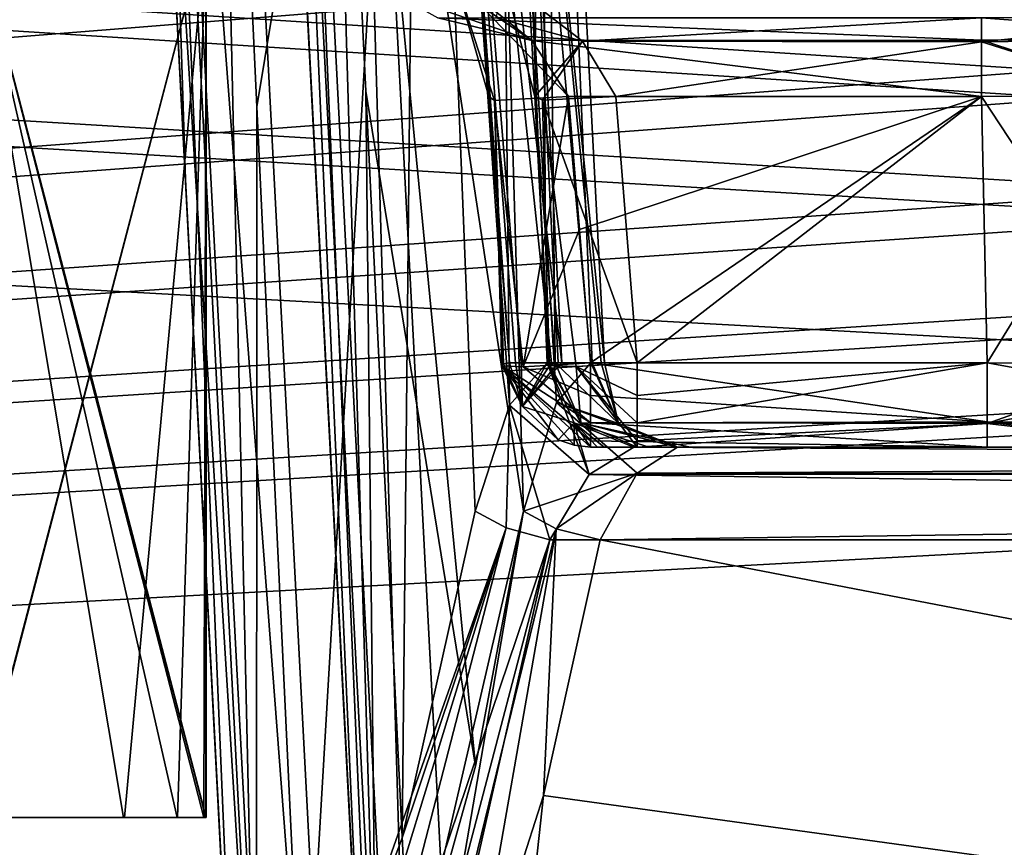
# Model space of a CAD drawing. Header units: inches. Extents: x -9.1 to 9.1, y -1.6 to 4.3.
# Tile 569 of 656: x -0.984 to -0.652, y -1.24 to -0.961. Entities that reach past the tile are written whole.
import ezdxf

# ---------------------------------------------------------------- set-up
doc = ezdxf.new("R2010")
doc.units = ezdxf.units.IN
doc.header["$LTSCALE"] = 65.185185
doc.header["$MEASUREMENT"] = 0
for name, color, linetype in [('10134', 7, 'CONTINUOUS'), ('10135', 7, 'CONTINUOUS'), ('10136', 7, 'CONTINUOUS'), ('10186', 7, 'CONTINUOUS'), ('10187', 7, 'CONTINUOUS'), ('10188', 7, 'CONTINUOUS'), ('10227', 7, 'CONTINUOUS'), ('10228', 7, 'CONTINUOUS'), ('2242', 7, 'CONTINUOUS'), ('2366', 7, 'CONTINUOUS'), ('2599', 7, 'CONTINUOUS'), ('2618', 7, 'CONTINUOUS'), ('2748', 7, 'CONTINUOUS'), ('2981', 7, 'CONTINUOUS'), ('2982', 7, 'CONTINUOUS'), ('3036', 7, 'CONTINUOUS'), ('3037', 7, 'CONTINUOUS'), ('3038', 7, 'CONTINUOUS'), ('3045', 7, 'CONTINUOUS'), ('3046', 7, 'CONTINUOUS'), ('3047', 7, 'CONTINUOUS'), ('3048', 7, 'CONTINUOUS'), ('3055', 7, 'CONTINUOUS'), ('3549', 7, 'CONTINUOUS'), ('3571', 7, 'CONTINUOUS'), ('4762', 7, 'CONTINUOUS'), ('4764', 7, 'CONTINUOUS'), ('4765', 7, 'CONTINUOUS'), ('4766', 7, 'CONTINUOUS'), ('4767', 7, 'CONTINUOUS'), ('4782', 7, 'CONTINUOUS'), ('4783', 7, 'CONTINUOUS'), ('4784', 7, 'CONTINUOUS'), ('4786', 7, 'CONTINUOUS'), ('4808', 7, 'CONTINUOUS'), ('4817', 7, 'CONTINUOUS'), ('4823', 7, 'CONTINUOUS'), ('4854', 7, 'CONTINUOUS'), ('4873', 7, 'CONTINUOUS'), ('4874', 7, 'CONTINUOUS'), ('4875', 7, 'CONTINUOUS'), ('4876', 7, 'CONTINUOUS'), ('8759', 7, 'CONTINUOUS'), ('8790', 7, 'CONTINUOUS'), ('9359', 7, 'CONTINUOUS'), ('9360', 7, 'CONTINUOUS'), ('9361', 7, 'CONTINUOUS'), ('9363', 7, 'CONTINUOUS'), ('9364', 7, 'CONTINUOUS'), ('9758', 7, 'CONTINUOUS')]:
    doc.layers.add(name, color=color, linetype=linetype)

msp = doc.modelspace()

# ---------------------------------------------------------------- linework, layer by layer
at = {"layer": '10134', "linetype": 'Continuous'}
for points in [[(-1, -1.23, 3.67627), (-0.99976, -1.23, 3.67847), (-0.95463, -1.23, 3.66124), (-1, -1.23, 3.67627)], [(-0.99976, -1.23, 3.67847), (-0.94907, -1.23, 3.65967), (-0.95463, -1.23, 3.66124), (-0.99976, -1.23, 3.67847)], [(-0.93124, -1.23, 3.63784), (-0.92689, -1.23, 3.62176), (-0.95463, -1.23, 3.66124), (-0.93124, -1.23, 3.63784)], [(-0.94907, -1.23, 3.65967), (-0.93124, -1.23, 3.63784), (-0.95463, -1.23, 3.66124), (-0.94907, -1.23, 3.65967)], [(-0.92229, -1.23, 3.61081), (-0.92689, -1.23, 3.62176), (-0.93124, -1.23, 3.63784), (-0.92229, -1.23, 3.61081)], [(-0.92475, -1.23, 3.61606), (-0.92689, -1.23, 3.62176), (-0.92229, -1.23, 3.61081), (-0.92475, -1.23, 3.61606)]]:
    msp.add_3dface(points, dxfattribs=at)
at = {"layer": '10135', "linetype": 'Continuous'}
for points in [[(-0.9215, -0.93, 3.6), (-0.99976, -1.23, 3.67847), (-1.00031, -0.93, 3.6785), (-0.9215, -0.93, 3.6)], [(-0.94907, -1.23, 3.65967), (-0.99976, -1.23, 3.67847), (-0.9215, -0.93, 3.6), (-0.94907, -1.23, 3.65967)], [(-0.93124, -1.23, 3.63784), (-0.94907, -1.23, 3.65967), (-0.9215, -0.93, 3.6), (-0.93124, -1.23, 3.63784)], [(-0.92229, -1.23, 3.61081), (-0.93124, -1.23, 3.63784), (-0.9215, -0.93, 3.6), (-0.92229, -1.23, 3.61081)], [(-0.92168, -1.23, 3.60529), (-0.92229, -1.23, 3.61081), (-0.9215, -0.93, 3.6), (-0.92168, -1.23, 3.60529)], [(-0.9215, -1.23, 3.6), (-0.92168, -1.23, 3.60529), (-0.9215, -0.93, 3.6), (-0.9215, -1.23, 3.6)]]:
    msp.add_3dface(points, dxfattribs=at)
at = {"layer": '10136', "linetype": 'Continuous'}
for points in [[(-1, -1.23, 3.5215), (-0.9215, -1.23, 3.6), (-0.99969, -0.93, 3.5215), (-1, -1.23, 3.5215)], [(-0.9215, -1.23, 3.6), (-0.9215, -0.93, 3.6), (-0.99969, -0.93, 3.5215), (-0.9215, -1.23, 3.6)]]:
    msp.add_3dface(points, dxfattribs=at)
at = {"layer": '10186', "linetype": 'Continuous'}
for points in [[(-1, -1.23, -3.67627), (-0.95462, -1.23, -3.66124), (-1.00024, -1.23, -3.67847), (-1, -1.23, -3.67627)], [(-1.00024, -1.23, -3.67847), (-0.95462, -1.23, -3.66124), (-0.94935, -1.23, -3.6599), (-1.00024, -1.23, -3.67847)], [(-0.95462, -1.23, -3.66124), (-0.92689, -1.23, -3.62176), (-0.94935, -1.23, -3.6599), (-0.95462, -1.23, -3.66124)], [(-0.94935, -1.23, -3.6599), (-0.92689, -1.23, -3.62176), (-0.93134, -1.23, -3.63802), (-0.94935, -1.23, -3.6599)], [(-0.93134, -1.23, -3.63802), (-0.92689, -1.23, -3.62176), (-0.92476, -1.23, -3.61607), (-0.93134, -1.23, -3.63802)], [(-0.92229, -1.23, -3.6108), (-0.93134, -1.23, -3.63802), (-0.92476, -1.23, -3.61607), (-0.92229, -1.23, -3.6108)]]:
    msp.add_3dface(points, dxfattribs=at)
at = {"layer": '10187', "linetype": 'Continuous'}
for points in [[(-1.00024, -1.23, -3.67847), (-0.94935, -1.23, -3.6599), (-0.99969, -0.93, -3.6785), (-1.00024, -1.23, -3.67847)], [(-0.94935, -1.23, -3.6599), (-0.93134, -1.23, -3.63802), (-0.99969, -0.93, -3.6785), (-0.94935, -1.23, -3.6599)], [(-0.93134, -1.23, -3.63802), (-0.92229, -1.23, -3.6108), (-0.99969, -0.93, -3.6785), (-0.93134, -1.23, -3.63802)], [(-0.99969, -0.93, -3.6785), (-0.92229, -1.23, -3.6108), (-0.92168, -1.23, -3.60529), (-0.99969, -0.93, -3.6785)], [(-0.9215, -0.93, -3.6), (-0.99969, -0.93, -3.6785), (-0.9215, -1.23, -3.6), (-0.9215, -0.93, -3.6)], [(-0.9215, -1.23, -3.6), (-0.99969, -0.93, -3.6785), (-0.92168, -1.23, -3.60529), (-0.9215, -1.23, -3.6)]]:
    msp.add_3dface(points, dxfattribs=at)
at = {"layer": '10188', "linetype": 'Continuous'}
for points in [[(-0.9215, -0.93, -3.6), (-1, -1.23, -3.5215), (-1.00031, -0.93, -3.5215), (-0.9215, -0.93, -3.6)], [(-0.9215, -0.93, -3.6), (-0.9215, -1.23, -3.6), (-1, -1.23, -3.5215), (-0.9215, -0.93, -3.6)]]:
    msp.add_3dface(points, dxfattribs=at)
at = {"layer": '10227', "linetype": 'Continuous'}
for points in [[(-1, -1.23, -0.0785), (-0.9215, -1.23), (-0.99969, -0.93, -0.0785), (-1, -1.23, -0.0785)], [(-0.99969, -0.93, -0.0785), (-0.9215, -1.23), (-0.9215, -0.93), (-0.99969, -0.93, -0.0785)]]:
    msp.add_3dface(points, dxfattribs=at)
at = {"layer": '10228', "linetype": 'Continuous'}
for points in [[(-0.9215, -0.93), (-1, -1.23, 0.0785), (-1.00031, -0.93, 0.0785), (-0.9215, -0.93)], [(-0.9215, -0.93), (-0.9215, -1.23), (-1, -1.23, 0.0785), (-0.9215, -0.93)]]:
    msp.add_3dface(points, dxfattribs=at)
at = {"layer": '2242', "linetype": 'Continuous'}
for points in [[(-3.12257, -0.63817, 4.57874), (8.57837, -1.57343, 4.62775), (-3.08276, -0.62178, 4.57788), (-3.12257, -0.63817, 4.57874)], [(-3.08276, -0.62178, 4.57788), (8.57837, -1.57343, 4.62775), (-2.87743, -0.63817, 4.57874), (-3.08276, -0.62178, 4.57788)], [(-1.12257, -0.63817, 4.57874), (8.57837, -1.57343, 4.62775), (-1.08276, -0.62178, 4.57788), (-1.12257, -0.63817, 4.57874)], [(8.57837, -1.57343, 4.62775), (-0.87743, -0.63817, 4.57874), (-1.08276, -0.62178, 4.57788), (8.57837, -1.57343, 4.62775)], [(-8.57837, -1.57343, 4.62775), (8.57837, -1.57343, 4.62775), (-8.52935, -0.63817, 4.57874), (-8.57837, -1.57343, 4.62775)], [(-8.52935, -0.63817, 4.57874), (8.57837, -1.57343, 4.62775), (-7.12257, -0.63817, 4.57874), (-8.52935, -0.63817, 4.57874)], [(-7.12257, -0.63817, 4.57874), (8.57837, -1.57343, 4.62775), (-6.87743, -0.63817, 4.57874), (-7.12257, -0.63817, 4.57874)], [(-6.87743, -0.63817, 4.57874), (8.57837, -1.57343, 4.62775), (-6.10626, -0.63866, 4.57876), (-6.87743, -0.63817, 4.57874)], [(-6.10626, -0.63866, 4.57876), (8.57837, -1.57343, 4.62775), (-5.89369, -0.63806, 4.57873), (-6.10626, -0.63866, 4.57876)], [(-5.89369, -0.63806, 4.57873), (8.57837, -1.57343, 4.62775), (-5.12257, -0.63817, 4.57874), (-5.89369, -0.63806, 4.57873)], [(-5.12257, -0.63817, 4.57874), (8.57837, -1.57343, 4.62775), (-4.87743, -0.63817, 4.57874), (-5.12257, -0.63817, 4.57874)], [(-4.87743, -0.63817, 4.57874), (8.57837, -1.57343, 4.62775), (-4.1063, -0.63817, 4.57874), (-4.87743, -0.63817, 4.57874)], [(-4.1063, -0.63817, 4.57874), (8.57837, -1.57343, 4.62775), (-3.89369, -0.63806, 4.57873), (-4.1063, -0.63817, 4.57874)], [(-3.89369, -0.63806, 4.57873), (8.57837, -1.57343, 4.62775), (-3.12257, -0.63817, 4.57874), (-3.89369, -0.63806, 4.57873)], [(-2.87743, -0.63817, 4.57874), (8.57837, -1.57343, 4.62775), (-2.1063, -0.63817, 4.57874), (-2.87743, -0.63817, 4.57874)], [(-2.1063, -0.63817, 4.57874), (8.57837, -1.57343, 4.62775), (-1.89369, -0.63806, 4.57873), (-2.1063, -0.63817, 4.57874)], [(-1.89369, -0.63806, 4.57873), (8.57837, -1.57343, 4.62775), (-1.12257, -0.63817, 4.57874), (-1.89369, -0.63806, 4.57873)], [(0.87743, -0.63817, 4.57874), (-0.87743, -0.63817, 4.57874), (8.57837, -1.57343, 4.62775), (0.87743, -0.63817, 4.57874)]]:
    msp.add_3dface(points, dxfattribs=at)
at = {"layer": '2366', "linetype": 'Continuous'}
for points in [[(0.8742, -0.63817, 4.47526), (-0.82519, -1.57343, 4.42625), (-0.8742, -0.63817, 4.47526), (0.8742, -0.63817, 4.47526)], [(0.8742, -0.63817, 4.47526), (0.82519, -1.57343, 4.42625), (-0.82519, -1.57343, 4.42625), (0.8742, -0.63817, 4.47526)]]:
    msp.add_3dface(points, dxfattribs=at)
at = {"layer": '2599', "linetype": 'Continuous'}
for points in [[(-0.92191, -0.63817, -4.47526), (-0.91869, -0.64808, -4.47474), (0.86929, -1.57343, -4.42625), (-0.92191, -0.63817, -4.47526)], [(-0.92191, -0.63817, -4.47526), (0.86929, -1.57343, -4.42625), (0.91724, -0.65843, -4.4742), (-0.92191, -0.63817, -4.47526)], [(-0.91869, -0.64808, -4.47474), (-0.91724, -0.65843, -4.4742), (0.86929, -1.57343, -4.42625), (-0.91869, -0.64808, -4.47474)], [(0.86929, -1.57343, -4.42625), (-0.91724, -0.65843, -4.4742), (-0.86929, -1.57343, -4.42625), (0.86929, -1.57343, -4.42625)]]:
    msp.add_3dface(points, dxfattribs=at)
at = {"layer": '2618', "linetype": 'Continuous'}
for points in [[(3.12257, -0.63817, -4.57874), (-8.57837, -1.57343, -4.62775), (3.08276, -0.62178, -4.57788), (3.12257, -0.63817, -4.57874)], [(3.08276, -0.62178, -4.57788), (-8.57837, -1.57343, -4.62775), (2.87743, -0.63817, -4.57874), (3.08276, -0.62178, -4.57788)], [(6.1063, -0.63817, -4.57874), (-8.57837, -1.57343, -4.62775), (5.89369, -0.63806, -4.57873), (6.1063, -0.63817, -4.57874)], [(5.89369, -0.63806, -4.57873), (-8.57837, -1.57343, -4.62775), (5.12257, -0.63817, -4.57874), (5.89369, -0.63806, -4.57873)], [(4.1063, -0.63817, -4.57874), (-8.57837, -1.57343, -4.62775), (3.89369, -0.63806, -4.57873), (4.1063, -0.63817, -4.57874)], [(3.89369, -0.63806, -4.57873), (-8.57837, -1.57343, -4.62775), (3.12257, -0.63817, -4.57874), (3.89369, -0.63806, -4.57873)], [(2.1063, -0.63817, -4.57874), (-8.57837, -1.57343, -4.62775), (1.89369, -0.63806, -4.57873), (2.1063, -0.63817, -4.57874)], [(1.89369, -0.63806, -4.57873), (-8.57837, -1.57343, -4.62775), (-1.8937, -0.63817, -4.57874), (1.89369, -0.63806, -4.57873)], [(8.57837, -1.57343, -4.62775), (-8.57837, -1.57343, -4.62775), (8.52935, -0.63817, -4.57874), (8.57837, -1.57343, -4.62775)], [(8.52935, -0.63817, -4.57874), (-8.57837, -1.57343, -4.62775), (7.12257, -0.63817, -4.57874), (8.52935, -0.63817, -4.57874)], [(7.12257, -0.63817, -4.57874), (-8.57837, -1.57343, -4.62775), (6.87743, -0.63817, -4.57874), (7.12257, -0.63817, -4.57874)], [(6.87743, -0.63817, -4.57874), (-8.57837, -1.57343, -4.62775), (6.1063, -0.63817, -4.57874), (6.87743, -0.63817, -4.57874)], [(5.12257, -0.63817, -4.57874), (-8.57837, -1.57343, -4.62775), (4.87743, -0.63817, -4.57874), (5.12257, -0.63817, -4.57874)], [(4.87743, -0.63817, -4.57874), (-8.57837, -1.57343, -4.62775), (4.1063, -0.63817, -4.57874), (4.87743, -0.63817, -4.57874)], [(2.87743, -0.63817, -4.57874), (-8.57837, -1.57343, -4.62775), (2.1063, -0.63817, -4.57874), (2.87743, -0.63817, -4.57874)]]:
    msp.add_3dface(points, dxfattribs=at)
at = {"layer": '2748', "linetype": 'Continuous'}
for points in [[(-0.80772, -1.22259, 3.73182), (0.83223, -1.44873, 3.82319), (-0.78869, -1.13627, 3.69695), (-0.80772, -1.22259, 3.73182)], [(-0.78869, -1.13627, 3.69695), (0.83223, -1.44873, 3.82319), (0.80561, -1.13627, 3.69695), (-0.78869, -1.13627, 3.69695)], [(-0.83309, -1.30154, 3.76372), (-0.83223, -1.44873, 3.82319), (-0.80772, -1.22259, 3.73182), (-0.83309, -1.30154, 3.76372)], [(-0.83223, -1.44873, 3.82319), (0.83223, -1.44873, 3.82319), (-0.80772, -1.22259, 3.73182), (-0.83223, -1.44873, 3.82319)]]:
    msp.add_3dface(points, dxfattribs=at)
at = {"layer": '2981', "linetype": 'Continuous'}
for points in [[(-0.77617, -1.105, 3.50597), (-0.7583, -1.105, 3.57724), (-0.65811, -1.105, 3.50597), (-0.77617, -1.105, 3.50597)], [(-0.76255, -1.105, 3.65059), (0.77731, -1.105, 3.65059), (-0.7583, -1.105, 3.57724), (-0.76255, -1.105, 3.65059)], [(-0.7583, -1.105, 3.57724), (0.77731, -1.105, 3.65059), (-0.65811, -1.105, 3.50597), (-0.7583, -1.105, 3.57724)], [(-0.65811, -1.105, 3.50597), (0.77731, -1.105, 3.65059), (-0.58932, -1.105, 3.49227), (-0.65811, -1.105, 3.50597)]]:
    msp.add_3dface(points, dxfattribs=at)
at = {"layer": '2982', "linetype": 'Continuous'}
for points in [[(-0.78955, -1.105, -3.51133), (-0.7919, -1.105, -3.50597), (-0.65811, -1.105, -3.50597), (-0.78955, -1.105, -3.51133)], [(-0.78735, -1.105, -3.51676), (-0.78955, -1.105, -3.51133), (-0.65811, -1.105, -3.50597), (-0.78735, -1.105, -3.51676)], [(-0.77229, -1.105, -3.58292), (-0.78735, -1.105, -3.51676), (-0.65811, -1.105, -3.50597), (-0.77229, -1.105, -3.58292)], [(-0.77731, -1.105, -3.65059), (-0.77229, -1.105, -3.58292), (-0.65811, -1.105, -3.50597), (-0.77731, -1.105, -3.65059)], [(-0.531, -1.105, -3.45332), (-0.77731, -1.105, -3.65059), (-0.58932, -1.105, -3.49227), (-0.531, -1.105, -3.45332)], [(-0.77731, -1.105, -3.65059), (-0.531, -1.105, -3.45332), (0.15153, -1.105, -2.99939), (-0.77731, -1.105, -3.65059)], [(-0.58932, -1.105, -3.49227), (-0.77731, -1.105, -3.65059), (-0.65811, -1.105, -3.50597), (-0.58932, -1.105, -3.49227)], [(0.77731, -1.105, -3.65059), (-0.77731, -1.105, -3.65059), (0.7728, -1.105, -3.57709), (0.77731, -1.105, -3.65059)], [(0.7728, -1.105, -3.57709), (-0.77731, -1.105, -3.65059), (0.65811, -1.105, -3.50597), (0.7728, -1.105, -3.57709)], [(0.65811, -1.105, -3.50597), (-0.77731, -1.105, -3.65059), (0.58932, -1.105, -3.49227), (0.65811, -1.105, -3.50597)], [(0.58932, -1.105, -3.49227), (-0.77731, -1.105, -3.65059), (0.531, -1.105, -3.45332), (0.58932, -1.105, -3.49227)], [(0.531, -1.105, -3.45332), (-0.77731, -1.105, -3.65059), (0.20418, -1.105, -3.1265), (0.531, -1.105, -3.45332)], [(0.20418, -1.105, -3.1265), (-0.77731, -1.105, -3.65059), (0.16523, -1.105, -3.06818), (0.20418, -1.105, -3.1265)], [(0.16523, -1.105, -3.06818), (-0.77731, -1.105, -3.65059), (0.15153, -1.105, -2.99939), (0.16523, -1.105, -3.06818)]]:
    msp.add_3dface(points, dxfattribs=at)
at = {"layer": '3036', "linetype": 'Continuous'}
for points in [[(-0.8237, -0.96011, 3.44382), (-0.82081, -0.94779, 3.49825), (-0.79465, -0.96797, 3.46279), (-0.8237, -0.96011, 3.44382)], [(-0.82081, -0.94779, 3.49825), (-0.81064, -0.98664, 3.51368), (-0.79465, -0.96797, 3.46279), (-0.82081, -0.94779, 3.49825)], [(-0.81064, -0.98664, 3.51368), (-0.80808, -0.98796, 3.48448), (-0.79465, -0.96797, 3.46279), (-0.81064, -0.98664, 3.51368)], [(-0.80808, -0.98796, 3.48448), (-0.78338, -0.98664, 3.4713), (-0.79465, -0.96797, 3.46279), (-0.80808, -0.98796, 3.48448)]]:
    msp.add_3dface(points, dxfattribs=at)
at = {"layer": '3037', "linetype": 'Continuous'}
for points in [[(-0.66006, -0.96011, 3.44382), (-0.8237, -0.96011, 3.44382), (-0.79465, -0.96797, 3.46279), (-0.66006, -0.96011, 3.44382)], [(-0.66006, -0.96011, 3.44382), (-0.79465, -0.96797, 3.46279), (-0.66006, -0.96822, 3.46305), (-0.66006, -0.96011, 3.44382)], [(-0.79465, -0.96797, 3.46279), (-0.78338, -0.98664, 3.4713), (-0.66006, -0.96822, 3.46305), (-0.79465, -0.96797, 3.46279)], [(-0.66006, -0.96822, 3.46305), (-0.78338, -0.98664, 3.4713), (-0.66006, -0.98664, 3.4713), (-0.66006, -0.96822, 3.46305)]]:
    msp.add_3dface(points, dxfattribs=at)
at = {"layer": '3038', "linetype": 'Continuous'}
for points in [[(-0.57392, -0.95949, 3.40811), (-0.66006, -0.96011, 3.44382), (-0.66006, -0.96822, 3.46305), (-0.57392, -0.95949, 3.40811)], [(-0.57392, -0.95949, 3.40811), (-0.66006, -0.96822, 3.46305), (-0.56056, -0.96704, 3.42132), (-0.57392, -0.95949, 3.40811)], [(-0.56056, -0.96704, 3.42132), (-0.66006, -0.96822, 3.46305), (-0.60273, -0.98636, 3.45988), (-0.56056, -0.96704, 3.42132)], [(-0.66006, -0.96822, 3.46305), (-0.66006, -0.98664, 3.4713), (-0.60273, -0.98636, 3.45988), (-0.66006, -0.96822, 3.46305)]]:
    msp.add_3dface(points, dxfattribs=at)
at = {"layer": '3045', "linetype": 'Continuous'}
for points in [[(-0.54581, -1.09648, 3.43851), (-0.55218, -1.07657, 3.43214), (-0.65811, -1.09704, 3.48561), (-0.54581, -1.09648, 3.43851)], [(-0.65811, -1.09704, 3.48561), (-0.55218, -1.07657, 3.43214), (-0.60078, -1.0767, 3.46462), (-0.65811, -1.09704, 3.48561)], [(-0.65811, -1.07657, 3.47601), (-0.65811, -1.09704, 3.48561), (-0.60078, -1.0767, 3.46462), (-0.65811, -1.07657, 3.47601)], [(-0.58932, -1.105, 3.49227), (-0.54581, -1.09648, 3.43851), (-0.65811, -1.09704, 3.48561), (-0.58932, -1.105, 3.49227)], [(-0.65811, -1.105, 3.50597), (-0.58932, -1.105, 3.49227), (-0.65811, -1.09704, 3.48561), (-0.65811, -1.105, 3.50597)]]:
    msp.add_3dface(points, dxfattribs=at)
at = {"layer": '3046', "linetype": 'Continuous'}
for points in [[(-0.65811, -1.09704, 3.48561), (-0.65811, -1.07657, 3.47601), (-0.77617, -1.09676, 3.48532), (-0.65811, -1.09704, 3.48561)], [(-0.77617, -1.09676, 3.48532), (-0.65811, -1.07657, 3.47601), (-0.77617, -1.08756, 3.47872), (-0.77617, -1.09676, 3.48532)], [(-0.77617, -1.08756, 3.47872), (-0.65811, -1.07657, 3.47601), (-0.77617, -1.07657, 3.47601), (-0.77617, -1.08756, 3.47872)], [(-0.65811, -1.09704, 3.48561), (-0.77617, -1.09676, 3.48532), (-0.77617, -1.10286, 3.49485), (-0.65811, -1.09704, 3.48561)], [(-0.77617, -1.105, 3.50597), (-0.65811, -1.105, 3.50597), (-0.65811, -1.09704, 3.48561), (-0.77617, -1.105, 3.50597)], [(-0.77617, -1.105, 3.50597), (-0.65811, -1.09704, 3.48561), (-0.77617, -1.10286, 3.49485), (-0.77617, -1.105, 3.50597)]]:
    msp.add_3dface(points, dxfattribs=at)
at = {"layer": '3047', "linetype": 'Continuous'}
for points in [[(-0.80572, -1.07708, 3.51072), (-0.79521, -1.09676, 3.51397), (-0.80598, -1.07747, 3.50362), (-0.80572, -1.07708, 3.51072)], [(-0.80598, -1.07747, 3.50362), (-0.79521, -1.09676, 3.51397), (-0.79672, -1.07776, 3.48428), (-0.80598, -1.07747, 3.50362)], [(-0.8038, -1.07657, 3.51757), (-0.79521, -1.09676, 3.51397), (-0.80572, -1.07708, 3.51072), (-0.8038, -1.07657, 3.51757)], [(-0.77617, -1.08756, 3.47872), (-0.77617, -1.07657, 3.47601), (-0.79672, -1.07776, 3.48428), (-0.77617, -1.08756, 3.47872)], [(-0.79521, -1.09676, 3.51397), (-0.77617, -1.105, 3.50597), (-0.79672, -1.07776, 3.48428), (-0.79521, -1.09676, 3.51397)], [(-0.77617, -1.105, 3.50597), (-0.77617, -1.10286, 3.49485), (-0.79672, -1.07776, 3.48428), (-0.77617, -1.105, 3.50597)], [(-0.77617, -1.09676, 3.48532), (-0.77617, -1.08756, 3.47872), (-0.79672, -1.07776, 3.48428), (-0.77617, -1.09676, 3.48532)], [(-0.77617, -1.10286, 3.49485), (-0.77617, -1.09676, 3.48532), (-0.79672, -1.07776, 3.48428), (-0.77617, -1.10286, 3.49485)]]:
    msp.add_3dface(points, dxfattribs=at)
at = {"layer": '3048', "linetype": 'Continuous'}
for points in [[(-0.80808, -0.98796, 3.48448), (-0.81064, -0.98664, 3.51368), (-0.80598, -1.07747, 3.50362), (-0.80808, -0.98796, 3.48448)], [(-0.81064, -0.98664, 3.51368), (-0.80572, -1.07708, 3.51072), (-0.80598, -1.07747, 3.50362), (-0.81064, -0.98664, 3.51368)], [(-0.80572, -1.07708, 3.51072), (-0.81064, -0.98664, 3.51368), (-0.80719, -1.03167, 3.51562), (-0.80572, -1.07708, 3.51072)], [(-0.78338, -0.98664, 3.4713), (-0.80808, -0.98796, 3.48448), (-0.77617, -1.07657, 3.47601), (-0.78338, -0.98664, 3.4713)], [(-0.77617, -1.07657, 3.47601), (-0.80808, -0.98796, 3.48448), (-0.79672, -1.07776, 3.48428), (-0.77617, -1.07657, 3.47601)], [(-0.80808, -0.98796, 3.48448), (-0.80598, -1.07747, 3.50362), (-0.79672, -1.07776, 3.48428), (-0.80808, -0.98796, 3.48448)], [(-0.8038, -1.07657, 3.51757), (-0.80572, -1.07708, 3.51072), (-0.80719, -1.03167, 3.51562), (-0.8038, -1.07657, 3.51757)]]:
    msp.add_3dface(points, dxfattribs=at)
at = {"layer": '3055', "linetype": 'Continuous'}
for points in [[(-0.66006, -0.98664, 3.4713), (-0.78338, -0.98664, 3.4713), (-0.77617, -1.07657, 3.47601), (-0.66006, -0.98664, 3.4713)], [(-0.65811, -1.07657, 3.47601), (-0.66006, -0.98664, 3.4713), (-0.77617, -1.07657, 3.47601), (-0.65811, -1.07657, 3.47601)]]:
    msp.add_3dface(points, dxfattribs=at)
at = {"layer": '3549', "linetype": 'Continuous'}
for points in [[(-0.80561, -1.13627, -3.69695), (0.80561, -1.13627, -3.69695), (-0.87633, -1.44873, -3.82319), (-0.80561, -1.13627, -3.69695)], [(-0.87633, -1.44873, -3.82319), (0.80561, -1.13627, -3.69695), (0.83329, -1.24326, -3.74017), (-0.87633, -1.44873, -3.82319)], [(-0.83477, -1.24736, -3.74183), (-0.80561, -1.13627, -3.69695), (-0.87633, -1.44873, -3.82319), (-0.83477, -1.24736, -3.74183)]]:
    msp.add_3dface(points, dxfattribs=at)
at = {"layer": '3571', "linetype": 'Continuous'}
for points in [[(-0.79933, -0.98664, -3.4713), (-0.66006, -0.98664, -3.4713), (-0.79558, -1.0316, -3.47365), (-0.79933, -0.98664, -3.4713)], [(-0.79558, -1.0316, -3.47365), (-0.66006, -0.98664, -3.4713), (-0.7919, -1.07657, -3.47601), (-0.79558, -1.0316, -3.47365)], [(-0.66006, -0.98664, -3.4713), (-0.65811, -1.07657, -3.47601), (-0.7919, -1.07657, -3.47601), (-0.66006, -0.98664, -3.4713)]]:
    msp.add_3dface(points, dxfattribs=at)
at = {"layer": '4762', "linetype": 'Continuous'}
for points in [[(-0.91993, -0.65843, -3.75728), (-0.84953, -0.65843, -3.69224), (-0.90448, -0.99012, -3.76871), (-0.91993, -0.65843, -3.75728)], [(-0.90448, -0.99012, -3.76871), (-0.84953, -0.65843, -3.69224), (-0.8886, -1.3257, -3.77974), (-0.90448, -0.99012, -3.76871)], [(-0.8886, -1.3257, -3.77974), (-0.84953, -0.65843, -3.69224), (-0.85542, -1.23681, -3.74786), (-0.8886, -1.3257, -3.77974)], [(-0.85542, -1.23681, -3.74786), (-0.84953, -0.65843, -3.69224), (-0.83082, -1.1266, -3.70858), (-0.85542, -1.23681, -3.74786)], [(-0.83746, -0.94705, -3.49853), (-0.82621, -0.98664, -3.51448), (-0.84953, -0.65843, -3.50776), (-0.83746, -0.94705, -3.49853)], [(-0.82621, -0.98664, -3.51448), (-0.82267, -1.03168, -3.51639), (-0.84953, -0.65843, -3.50776), (-0.82621, -0.98664, -3.51448)], [(-0.82267, -1.03168, -3.51639), (-0.8192, -1.07657, -3.5183), (-0.84953, -0.65843, -3.50776), (-0.82267, -1.03168, -3.51639)], [(-0.8192, -1.07657, -3.5183), (-0.81716, -1.07657, -3.52297), (-0.84953, -0.65843, -3.50776), (-0.8192, -1.07657, -3.5183)], [(-0.80504, -1.07657, -3.5632), (-0.8016, -1.07657, -3.6), (-0.84953, -0.65843, -3.50776), (-0.80504, -1.07657, -3.5632)], [(-0.84953, -0.65843, -3.50776), (-0.8016, -1.07657, -3.6), (-0.82351, -0.65843, -3.6), (-0.84953, -0.65843, -3.50776)], [(-0.81525, -1.07657, -3.52768), (-0.80504, -1.07657, -3.5632), (-0.84953, -0.65843, -3.50776), (-0.81525, -1.07657, -3.52768)], [(-0.81716, -1.07657, -3.52297), (-0.81525, -1.07657, -3.52768), (-0.84953, -0.65843, -3.50776), (-0.81716, -1.07657, -3.52297)], [(-0.84953, -0.65843, -3.69224), (-0.82351, -0.65843, -3.6), (-0.81926, -1.09086, -3.68363), (-0.84953, -0.65843, -3.69224)], [(-0.83082, -1.1266, -3.70858), (-0.84953, -0.65843, -3.69224), (-0.81926, -1.09086, -3.68363), (-0.83082, -1.1266, -3.70858)], [(-0.82351, -0.65843, -3.6), (-0.8016, -1.07657, -3.6), (-0.80283, -1.07657, -3.62211), (-0.82351, -0.65843, -3.6)], [(-0.81926, -1.09086, -3.68363), (-0.82351, -0.65843, -3.6), (-0.80653, -1.07657, -3.64395), (-0.81926, -1.09086, -3.68363)], [(-0.80653, -1.07657, -3.64395), (-0.82351, -0.65843, -3.6), (-0.80283, -1.07657, -3.62211), (-0.80653, -1.07657, -3.64395)]]:
    msp.add_3dface(points, dxfattribs=at)
at = {"layer": '4764', "linetype": 'Continuous'}
for points in [[(-0.81716, -1.07657, -3.52297), (-0.8192, -1.07657, -3.5183), (-0.81488, -1.09129, -3.51627), (-0.81716, -1.07657, -3.52297)], [(-0.81525, -1.07657, -3.52768), (-0.81716, -1.07657, -3.52297), (-0.81488, -1.09129, -3.51627), (-0.81525, -1.07657, -3.52768)], [(-0.80504, -1.07657, -3.5632), (-0.81525, -1.07657, -3.52768), (-0.81488, -1.09129, -3.51627), (-0.80504, -1.07657, -3.5632)], [(-0.8016, -1.07657, -3.6), (-0.80504, -1.07657, -3.5632), (-0.81488, -1.09129, -3.51627), (-0.8016, -1.07657, -3.6)], [(-0.80283, -1.07657, -3.62211), (-0.8016, -1.07657, -3.6), (-0.81488, -1.09129, -3.51627), (-0.80283, -1.07657, -3.62211)], [(-0.80653, -1.07657, -3.64395), (-0.80283, -1.07657, -3.62211), (-0.81488, -1.09129, -3.51627), (-0.80653, -1.07657, -3.64395)], [(-0.80653, -1.07657, -3.64395), (-0.81488, -1.09129, -3.51627), (-0.79745, -1.09676, -3.64601), (-0.80653, -1.07657, -3.64395)], [(-0.81488, -1.09129, -3.51627), (-0.80278, -1.10252, -3.51089), (-0.79745, -1.09676, -3.64601), (-0.81488, -1.09129, -3.51627)], [(-0.80278, -1.10252, -3.51089), (-0.79745, -1.10437, -3.50848), (-0.79745, -1.09676, -3.64601), (-0.80278, -1.10252, -3.51089)], [(-0.78955, -1.105, -3.51133), (-0.78735, -1.105, -3.51676), (-0.79745, -1.09676, -3.64601), (-0.78955, -1.105, -3.51133)], [(-0.79745, -1.09676, -3.64601), (-0.78735, -1.105, -3.51676), (-0.77229, -1.105, -3.58292), (-0.79745, -1.09676, -3.64601)], [(-0.7919, -1.105, -3.50597), (-0.78955, -1.105, -3.51133), (-0.79745, -1.09676, -3.64601), (-0.7919, -1.105, -3.50597)], [(-0.79745, -1.10437, -3.50848), (-0.7919, -1.105, -3.50597), (-0.79745, -1.09676, -3.64601), (-0.79745, -1.10437, -3.50848)], [(-0.77731, -1.105, -3.65059), (-0.79745, -1.09676, -3.64601), (-0.77229, -1.105, -3.58292), (-0.77731, -1.105, -3.65059)]]:
    msp.add_3dface(points, dxfattribs=at)
at = {"layer": '4765', "linetype": 'Continuous'}
for points in [[(-0.82128, -1.07688, -3.51173), (-0.8218, -1.07742, -3.5061), (-0.81488, -1.09129, -3.51627), (-0.82128, -1.07688, -3.51173)], [(-0.8218, -1.07742, -3.5061), (-0.7919, -1.105, -3.50597), (-0.79745, -1.10437, -3.50848), (-0.8218, -1.07742, -3.5061)], [(-0.8218, -1.07742, -3.5061), (-0.79745, -1.10437, -3.50848), (-0.80278, -1.10252, -3.51089), (-0.8218, -1.07742, -3.5061)], [(-0.8218, -1.07742, -3.5061), (-0.80278, -1.10252, -3.51089), (-0.81488, -1.09129, -3.51627), (-0.8218, -1.07742, -3.5061)], [(-0.7919, -1.105, -3.50597), (-0.8218, -1.07742, -3.5061), (-0.7919, -1.10286, -3.49485), (-0.7919, -1.105, -3.50597)], [(-0.8218, -1.07742, -3.5061), (-0.82169, -1.07755, -3.50355), (-0.7919, -1.10286, -3.49485), (-0.8218, -1.07742, -3.5061)], [(-0.82169, -1.07755, -3.50355), (-0.81467, -1.07785, -3.48665), (-0.7919, -1.09676, -3.48532), (-0.82169, -1.07755, -3.50355)], [(-0.82169, -1.07755, -3.50355), (-0.7919, -1.09676, -3.48532), (-0.7919, -1.10286, -3.49485), (-0.82169, -1.07755, -3.50355)], [(-0.8192, -1.07657, -3.5183), (-0.82128, -1.07688, -3.51173), (-0.81488, -1.09129, -3.51627), (-0.8192, -1.07657, -3.5183)], [(-0.81467, -1.07785, -3.48665), (-0.7919, -1.07657, -3.47601), (-0.7919, -1.08756, -3.47872), (-0.81467, -1.07785, -3.48665)], [(-0.7919, -1.09676, -3.48532), (-0.81467, -1.07785, -3.48665), (-0.7919, -1.08756, -3.47872), (-0.7919, -1.09676, -3.48532)]]:
    msp.add_3dface(points, dxfattribs=at)
at = {"layer": '4766', "linetype": 'Continuous'}
for points in [[(-0.7919, -1.07657, -3.47601), (-0.65811, -1.07657, -3.47601), (-0.65811, -1.09648, -3.48503), (-0.7919, -1.07657, -3.47601)], [(-0.7919, -1.07657, -3.47601), (-0.65811, -1.09648, -3.48503), (-0.7919, -1.08756, -3.47872), (-0.7919, -1.07657, -3.47601)], [(-0.65811, -1.09648, -3.48503), (-0.7919, -1.09676, -3.48532), (-0.7919, -1.08756, -3.47872), (-0.65811, -1.09648, -3.48503)], [(-0.65811, -1.09648, -3.48503), (-0.65811, -1.105, -3.50597), (-0.7919, -1.09676, -3.48532), (-0.65811, -1.09648, -3.48503)], [(-0.7919, -1.09676, -3.48532), (-0.65811, -1.105, -3.50597), (-0.7919, -1.10286, -3.49485), (-0.7919, -1.09676, -3.48532)], [(-0.65811, -1.105, -3.50597), (-0.7919, -1.105, -3.50597), (-0.7919, -1.10286, -3.49485), (-0.65811, -1.105, -3.50597)]]:
    msp.add_3dface(points, dxfattribs=at)
at = {"layer": '4767', "linetype": 'Continuous'}
for points in [[(-0.65811, -1.07657, -3.47601), (-0.60078, -1.0767, -3.46462), (-0.54539, -1.09704, -3.43893), (-0.65811, -1.07657, -3.47601)], [(-0.65811, -1.07657, -3.47601), (-0.54539, -1.09704, -3.43893), (-0.65811, -1.09648, -3.48503), (-0.65811, -1.07657, -3.47601)], [(-0.58932, -1.105, -3.49227), (-0.65811, -1.105, -3.50597), (-0.65811, -1.09648, -3.48503), (-0.58932, -1.105, -3.49227)], [(-0.54539, -1.09704, -3.43893), (-0.58932, -1.105, -3.49227), (-0.65811, -1.09648, -3.48503), (-0.54539, -1.09704, -3.43893)]]:
    msp.add_3dface(points, dxfattribs=at)
at = {"layer": '4782', "linetype": 'Continuous'}
for points in [[(-0.77731, -1.105, -3.65059), (0.79205, -1.11389, -3.67904), (-0.79237, -1.11424, -3.67954), (-0.77731, -1.105, -3.65059)], [(-0.77731, -1.105, -3.65059), (0.77731, -1.105, -3.65059), (0.79205, -1.11389, -3.67904), (-0.77731, -1.105, -3.65059)], [(-0.79237, -1.11424, -3.67954), (0.80561, -1.13627, -3.69695), (-0.80561, -1.13627, -3.69695), (-0.79237, -1.11424, -3.67954)], [(0.79205, -1.11389, -3.67904), (0.80561, -1.13627, -3.69695), (-0.79237, -1.11424, -3.67954), (0.79205, -1.11389, -3.67904)]]:
    msp.add_3dface(points, dxfattribs=at)
at = {"layer": '4783', "linetype": 'Continuous'}
for points in [[(-0.81926, -1.09086, -3.68363), (-0.80653, -1.07657, -3.64395), (-0.79237, -1.11424, -3.67954), (-0.81926, -1.09086, -3.68363)], [(-0.80653, -1.07657, -3.64395), (-0.79745, -1.09676, -3.64601), (-0.79237, -1.11424, -3.67954), (-0.80653, -1.07657, -3.64395)], [(-0.83082, -1.1266, -3.70858), (-0.81926, -1.09086, -3.68363), (-0.8204, -1.13225, -3.69968), (-0.83082, -1.1266, -3.70858)], [(-0.81926, -1.09086, -3.68363), (-0.80561, -1.13627, -3.69695), (-0.8204, -1.13225, -3.69968), (-0.81926, -1.09086, -3.68363)], [(-0.81926, -1.09086, -3.68363), (-0.79237, -1.11424, -3.67954), (-0.80561, -1.13627, -3.69695), (-0.81926, -1.09086, -3.68363)], [(-0.79745, -1.09676, -3.64601), (-0.77731, -1.105, -3.65059), (-0.79237, -1.11424, -3.67954), (-0.79745, -1.09676, -3.64601)]]:
    msp.add_3dface(points, dxfattribs=at)
at = {"layer": '4784', "linetype": 'Continuous'}
for points in [[(-0.85542, -1.23681, -3.74786), (-0.83082, -1.1266, -3.70858), (-0.8204, -1.13225, -3.69968), (-0.85542, -1.23681, -3.74786)], [(-0.8886, -1.3257, -3.77974), (-0.85542, -1.23681, -3.74786), (-0.8204, -1.13225, -3.69968), (-0.8886, -1.3257, -3.77974)], [(-0.8886, -1.3257, -3.77974), (-0.8204, -1.13225, -3.69968), (-0.88114, -1.33086, -3.77718), (-0.8886, -1.3257, -3.77974)], [(-0.8204, -1.13225, -3.69968), (-0.87282, -1.33537, -3.77739), (-0.88114, -1.33086, -3.77718), (-0.8204, -1.13225, -3.69968)], [(-0.8204, -1.13225, -3.69968), (-0.80561, -1.13627, -3.69695), (-0.87282, -1.33537, -3.77739), (-0.8204, -1.13225, -3.69968)], [(-0.87282, -1.33537, -3.77739), (-0.80561, -1.13627, -3.69695), (-0.83477, -1.24736, -3.74183), (-0.87282, -1.33537, -3.77739)]]:
    msp.add_3dface(points, dxfattribs=at)
at = {"layer": '4786', "linetype": 'Continuous'}
for points in [[(-0.9472, -0.65843, -3.80178), (-0.93985, -0.65816, -3.77567), (-0.92853, -1.0147, -3.81291), (-0.9472, -0.65843, -3.80178)], [(-0.91993, -0.65843, -3.75728), (-0.9045, -1.34444, -3.79765), (-0.93985, -0.65816, -3.77567), (-0.91993, -0.65843, -3.75728)], [(-0.9045, -1.34444, -3.79765), (-0.90986, -1.37097, -3.82349), (-0.93985, -0.65816, -3.77567), (-0.9045, -1.34444, -3.79765)], [(-0.93985, -0.65816, -3.77567), (-0.90986, -1.37097, -3.82349), (-0.92853, -1.0147, -3.81291), (-0.93985, -0.65816, -3.77567)], [(-0.91993, -0.65843, -3.75728), (-0.90448, -0.99012, -3.76871), (-0.9045, -1.34444, -3.79765), (-0.91993, -0.65843, -3.75728)], [(-0.90448, -0.99012, -3.76871), (-0.8886, -1.3257, -3.77974), (-0.9045, -1.34444, -3.79765), (-0.90448, -0.99012, -3.76871)]]:
    msp.add_3dface(points, dxfattribs=at)
at = {"layer": '4808', "linetype": 'Continuous'}
for points in [[(-0.919, -0.355, 4.53392), (-0.90416, -0.63819, 4.4453), (-0.86067, -1.46806, 4.15781), (-0.919, -0.355, 4.53392)], [(-0.9021, -0.67738, 3.79138), (-0.919, -0.355, 4.53392), (-0.86782, -1.33148, 3.80754), (-0.9021, -0.67738, 3.79138)], [(-0.86782, -1.33148, 3.80754), (-0.919, -0.355, 4.53392), (-0.86219, -1.43906, 3.851), (-0.86782, -1.33148, 3.80754)], [(-0.86219, -1.43906, 3.851), (-0.919, -0.355, 4.53392), (-0.86172, -1.44803, 3.85817), (-0.86219, -1.43906, 3.851)], [(-0.86172, -1.44803, 3.85817), (-0.919, -0.355, 4.53392), (-0.86153, -1.45157, 3.86955), (-0.86172, -1.44803, 3.85817)], [(-0.86153, -1.45157, 3.86955), (-0.919, -0.355, 4.53392), (-0.86153, -1.45157, 4.11652), (-0.86153, -1.45157, 3.86955)], [(-0.86153, -1.45157, 4.11652), (-0.919, -0.355, 4.53392), (-0.86067, -1.46806, 4.15781), (-0.86153, -1.45157, 4.11652)], [(-0.85514, -1.57343, 4.17981), (-0.85855, -1.50846, 4.17641), (-0.90416, -0.63819, 4.4453), (-0.85514, -1.57343, 4.17981)], [(-0.85514, -1.57343, 4.39629), (-0.85514, -1.57343, 4.17981), (-0.90416, -0.63819, 4.4453), (-0.85514, -1.57343, 4.39629)], [(-0.90416, -0.63819, 4.4453), (-0.85855, -1.50846, 4.17641), (-0.86067, -1.46806, 4.15781), (-0.90416, -0.63819, 4.4453)]]:
    msp.add_3dface(points, dxfattribs=at)
at = {"layer": '4817', "linetype": 'Continuous'}
for points in [[(-0.9021, -0.67738, 3.79138), (-0.86782, -1.33148, 3.80754), (-0.89685, -0.67768, 3.76913), (-0.9021, -0.67738, 3.79138)], [(-0.8827, -0.67738, 3.75187), (-0.89685, -0.67768, 3.76913), (-0.86417, -1.30906, 3.78557), (-0.8827, -0.67738, 3.75187)], [(-0.89685, -0.67768, 3.76913), (-0.86782, -1.33148, 3.80754), (-0.86417, -1.30906, 3.78557), (-0.89685, -0.67768, 3.76913)], [(-0.8827, -0.67738, 3.75187), (-0.86417, -1.30906, 3.78557), (-0.86766, -0.98491, 3.76049), (-0.8827, -0.67738, 3.75187)], [(-0.85277, -1.29188, 3.76895), (-0.86766, -0.98491, 3.76049), (-0.86417, -1.30906, 3.78557), (-0.85277, -1.29188, 3.76895)]]:
    msp.add_3dface(points, dxfattribs=at)
at = {"layer": '4823', "linetype": 'Continuous'}
for points in [[(-0.83069, -1.21261, 3.74039), (-0.81448, -1.1266, 3.70953), (-0.8827, -0.67738, 3.75187), (-0.83069, -1.21261, 3.74039)], [(-0.8827, -0.67738, 3.75187), (-0.81448, -1.1266, 3.70953), (-0.82776, -0.67738, 3.6846), (-0.8827, -0.67738, 3.75187)], [(-0.86766, -0.98491, 3.76049), (-0.83069, -1.21261, 3.74039), (-0.8827, -0.67738, 3.75187), (-0.86766, -0.98491, 3.76049)], [(-0.81064, -0.98664, 3.51368), (-0.82081, -0.94779, 3.49825), (-0.82776, -0.67738, 3.5154), (-0.81064, -0.98664, 3.51368)], [(-0.8081, -0.67738, 3.6), (-0.81064, -0.98664, 3.51368), (-0.82776, -0.67738, 3.5154), (-0.8081, -0.67738, 3.6)], [(-0.80333, -1.0899, 3.68313), (-0.79186, -1.07657, 3.64435), (-0.82776, -0.67738, 3.6846), (-0.80333, -1.0899, 3.68313)], [(-0.79186, -1.07657, 3.64435), (-0.78836, -1.07657, 3.6223), (-0.82776, -0.67738, 3.6846), (-0.79186, -1.07657, 3.64435)], [(-0.81448, -1.1266, 3.70953), (-0.80333, -1.0899, 3.68313), (-0.82776, -0.67738, 3.6846), (-0.81448, -1.1266, 3.70953)], [(-0.78836, -1.07657, 3.6223), (-0.78718, -1.07657, 3.6), (-0.82776, -0.67738, 3.6846), (-0.78836, -1.07657, 3.6223)], [(-0.82776, -0.67738, 3.6846), (-0.78718, -1.07657, 3.6), (-0.8081, -0.67738, 3.6), (-0.82776, -0.67738, 3.6846)], [(-0.80719, -1.03167, 3.51562), (-0.81064, -0.98664, 3.51368), (-0.8081, -0.67738, 3.6), (-0.80719, -1.03167, 3.51562)], [(-0.78718, -1.07657, 3.6), (-0.79138, -1.07657, 3.55796), (-0.8081, -0.67738, 3.6), (-0.78718, -1.07657, 3.6)], [(-0.79138, -1.07657, 3.55796), (-0.8038, -1.07657, 3.51757), (-0.8081, -0.67738, 3.6), (-0.79138, -1.07657, 3.55796)], [(-0.8038, -1.07657, 3.51757), (-0.80719, -1.03167, 3.51562), (-0.8081, -0.67738, 3.6), (-0.8038, -1.07657, 3.51757)], [(-0.85277, -1.29188, 3.76895), (-0.83069, -1.21261, 3.74039), (-0.86766, -0.98491, 3.76049), (-0.85277, -1.29188, 3.76895)]]:
    msp.add_3dface(points, dxfattribs=at)
at = {"layer": '4854', "linetype": 'Continuous'}
for points in [[(-0.85514, -1.57343, 4.39629), (-0.90416, -0.63819, 4.4453), (-0.89512, -0.63882, 4.46669), (-0.85514, -1.57343, 4.39629)], [(-0.8742, -0.63817, 4.47526), (-0.84665, -1.5728, 4.41726), (-0.89512, -0.63882, 4.46669), (-0.8742, -0.63817, 4.47526)], [(-0.84665, -1.5728, 4.41726), (-0.85514, -1.57343, 4.39629), (-0.89512, -0.63882, 4.46669), (-0.84665, -1.5728, 4.41726)], [(-0.82519, -1.57343, 4.42625), (-0.84665, -1.5728, 4.41726), (-0.8742, -0.63817, 4.47526), (-0.82519, -1.57343, 4.42625)]]:
    msp.add_3dface(points, dxfattribs=at)
at = {"layer": '4873', "linetype": 'Continuous'}
for points in [[(0.79237, -1.11424, 3.67955), (0.77731, -1.105, 3.65059), (-0.77617, -1.11378, 3.67888), (0.79237, -1.11424, 3.67955)], [(-0.77617, -1.11378, 3.67888), (0.77731, -1.105, 3.65059), (-0.76255, -1.105, 3.65059), (-0.77617, -1.11378, 3.67888)], [(-0.78869, -1.13627, 3.69695), (0.79237, -1.11424, 3.67955), (-0.77617, -1.11378, 3.67888), (-0.78869, -1.13627, 3.69695)], [(-0.78869, -1.13627, 3.69695), (0.80561, -1.13627, 3.69695), (0.79237, -1.11424, 3.67955), (-0.78869, -1.13627, 3.69695)]]:
    msp.add_3dface(points, dxfattribs=at)
at = {"layer": '4874', "linetype": 'Continuous'}
for points in [[(-0.7825, -1.09701, 3.64634), (-0.79186, -1.07657, 3.64435), (-0.80333, -1.0899, 3.68313), (-0.7825, -1.09701, 3.64634)], [(-0.81448, -1.1266, 3.70953), (-0.77617, -1.11378, 3.67888), (-0.80333, -1.0899, 3.68313), (-0.81448, -1.1266, 3.70953)], [(-0.77617, -1.11378, 3.67888), (-0.76255, -1.105, 3.65059), (-0.80333, -1.0899, 3.68313), (-0.77617, -1.11378, 3.67888)], [(-0.76255, -1.105, 3.65059), (-0.7825, -1.09701, 3.64634), (-0.80333, -1.0899, 3.68313), (-0.76255, -1.105, 3.65059)], [(-0.80347, -1.13251, 3.69975), (-0.77617, -1.11378, 3.67888), (-0.81448, -1.1266, 3.70953), (-0.80347, -1.13251, 3.69975)], [(-0.78869, -1.13627, 3.69695), (-0.77617, -1.11378, 3.67888), (-0.80347, -1.13251, 3.69975), (-0.78869, -1.13627, 3.69695)]]:
    msp.add_3dface(points, dxfattribs=at)
at = {"layer": '4875', "linetype": 'Continuous'}
for points in [[(-0.79138, -1.07657, 3.55796), (-0.7825, -1.09701, 3.64634), (-0.8038, -1.07657, 3.51757), (-0.79138, -1.07657, 3.55796)], [(-0.8038, -1.07657, 3.51757), (-0.7825, -1.09701, 3.64634), (-0.79521, -1.09676, 3.51397), (-0.8038, -1.07657, 3.51757)], [(-0.79186, -1.07657, 3.64435), (-0.7825, -1.09701, 3.64634), (-0.78836, -1.07657, 3.6223), (-0.79186, -1.07657, 3.64435)], [(-0.78718, -1.07657, 3.6), (-0.7825, -1.09701, 3.64634), (-0.79138, -1.07657, 3.55796), (-0.78718, -1.07657, 3.6)], [(-0.78836, -1.07657, 3.6223), (-0.7825, -1.09701, 3.64634), (-0.78718, -1.07657, 3.6), (-0.78836, -1.07657, 3.6223)], [(-0.7825, -1.09701, 3.64634), (-0.76255, -1.105, 3.65059), (-0.79521, -1.09676, 3.51397), (-0.7825, -1.09701, 3.64634)], [(-0.79521, -1.09676, 3.51397), (-0.76255, -1.105, 3.65059), (-0.7583, -1.105, 3.57724), (-0.79521, -1.09676, 3.51397)], [(-0.77617, -1.105, 3.50597), (-0.79521, -1.09676, 3.51397), (-0.7583, -1.105, 3.57724), (-0.77617, -1.105, 3.50597)]]:
    msp.add_3dface(points, dxfattribs=at)
at = {"layer": '4876', "linetype": 'Continuous'}
for points in [[(-0.81448, -1.1266, 3.70953), (-0.83069, -1.21261, 3.74039), (-0.85277, -1.29188, 3.76895), (-0.81448, -1.1266, 3.70953)], [(-0.81448, -1.1266, 3.70953), (-0.85277, -1.29188, 3.76895), (-0.84375, -1.2972, 3.76435), (-0.81448, -1.1266, 3.70953)], [(-0.80347, -1.13251, 3.69975), (-0.81448, -1.1266, 3.70953), (-0.84375, -1.2972, 3.76435), (-0.80347, -1.13251, 3.69975)], [(-0.83309, -1.30154, 3.76372), (-0.80347, -1.13251, 3.69975), (-0.84375, -1.2972, 3.76435), (-0.83309, -1.30154, 3.76372)], [(-0.83309, -1.30154, 3.76372), (-0.80772, -1.22259, 3.73182), (-0.80347, -1.13251, 3.69975), (-0.83309, -1.30154, 3.76372)], [(-0.80772, -1.22259, 3.73182), (-0.78869, -1.13627, 3.69695), (-0.80347, -1.13251, 3.69975), (-0.80772, -1.22259, 3.73182)]]:
    msp.add_3dface(points, dxfattribs=at)
at = {"layer": '8759', "linetype": 'Continuous'}
for points in [[(-0.9387, -0.65908, -4.46509), (-0.9472, -0.65843, -4.44424), (-0.89033, -1.5728, -4.41769), (-0.9387, -0.65908, -4.46509)], [(-0.9472, -0.65843, -4.44424), (-0.89925, -1.57343, -4.39629), (-0.89033, -1.5728, -4.41769), (-0.9472, -0.65843, -4.44424)], [(-0.91724, -0.65843, -4.4742), (-0.9387, -0.65908, -4.46509), (-0.86929, -1.57343, -4.42625), (-0.91724, -0.65843, -4.4742)], [(-0.86929, -1.57343, -4.42625), (-0.9387, -0.65908, -4.46509), (-0.89033, -1.5728, -4.41769), (-0.86929, -1.57343, -4.42625)]]:
    msp.add_3dface(points, dxfattribs=at)
at = {"layer": '8790', "linetype": 'Continuous'}
for points in [[(-0.90563, -1.45157, -3.86955), (-0.90563, -1.45157, -4.11651), (-0.9472, -0.65843, -4.44424), (-0.90563, -1.45157, -3.86955)], [(-0.90581, -1.44829, -3.85854), (-0.90563, -1.45157, -3.86955), (-0.9472, -0.65843, -4.44424), (-0.90581, -1.44829, -3.85854)], [(-0.9472, -0.65843, -4.44424), (-0.90563, -1.45157, -4.11651), (-0.90477, -1.46806, -4.15781), (-0.9472, -0.65843, -4.44424)], [(-0.90629, -1.43906, -3.851), (-0.90581, -1.44829, -3.85854), (-0.9472, -0.65843, -4.44424), (-0.90629, -1.43906, -3.851)], [(-0.90986, -1.37097, -3.82349), (-0.90629, -1.43906, -3.851), (-0.9472, -0.65843, -4.44424), (-0.90986, -1.37097, -3.82349)], [(-0.92853, -1.0147, -3.81291), (-0.90986, -1.37097, -3.82349), (-0.9472, -0.65843, -4.44424), (-0.92853, -1.0147, -3.81291)], [(-0.9472, -0.65843, -3.80178), (-0.92853, -1.0147, -3.81291), (-0.9472, -0.65843, -4.44424), (-0.9472, -0.65843, -3.80178)], [(-0.9472, -0.65843, -4.44424), (-0.90477, -1.46806, -4.15781), (-0.90265, -1.50845, -4.17641), (-0.9472, -0.65843, -4.44424)], [(-0.9472, -0.65843, -4.44424), (-0.90265, -1.50845, -4.17641), (-0.89925, -1.57343, -4.17981), (-0.9472, -0.65843, -4.44424)], [(-0.89925, -1.57343, -4.39629), (-0.9472, -0.65843, -4.44424), (-0.89925, -1.57343, -4.17981), (-0.89925, -1.57343, -4.39629)]]:
    msp.add_3dface(points, dxfattribs=at)
at = {"layer": '9359', "linetype": 'Continuous'}
for points in [[(-0.66006, -0.96011, -3.44382), (-0.57392, -0.95949, -3.40811), (-0.56018, -0.96755, -3.42169), (-0.66006, -0.96011, -3.44382)], [(-0.66006, -0.96011, -3.44382), (-0.56018, -0.96755, -3.42169), (-0.66006, -0.96771, -3.46252), (-0.66006, -0.96011, -3.44382)], [(-0.66006, -0.96771, -3.46252), (-0.56018, -0.96755, -3.42169), (-0.60275, -0.98636, -3.45989), (-0.66006, -0.96771, -3.46252)], [(-0.66006, -0.98664, -3.4713), (-0.66006, -0.96771, -3.46252), (-0.60275, -0.98636, -3.45989), (-0.66006, -0.98664, -3.4713)]]:
    msp.add_3dface(points, dxfattribs=at)
at = {"layer": '9360', "linetype": 'Continuous'}
for points in [[(-0.84344, -0.96011, -3.44382), (-0.66006, -0.96011, -3.44382), (-0.66006, -0.96771, -3.46252), (-0.84344, -0.96011, -3.44382)], [(-0.84344, -0.96011, -3.44382), (-0.66006, -0.96771, -3.46252), (-0.81173, -0.96775, -3.46256), (-0.84344, -0.96011, -3.44382)], [(-0.66006, -0.96771, -3.46252), (-0.66006, -0.98664, -3.4713), (-0.81173, -0.96775, -3.46256), (-0.66006, -0.96771, -3.46252)], [(-0.81173, -0.96775, -3.46256), (-0.66006, -0.98664, -3.4713), (-0.79933, -0.98664, -3.4713), (-0.81173, -0.96775, -3.46256)]]:
    msp.add_3dface(points, dxfattribs=at)
at = {"layer": '9361', "linetype": 'Continuous'}
for points in [[(-0.85838, -0.95171, -3.45885), (-0.81173, -0.96775, -3.46256), (-0.86468, -0.93169, -3.46547), (-0.85838, -0.95171, -3.45885)], [(-0.86468, -0.93169, -3.46547), (-0.81173, -0.96775, -3.46256), (-0.83746, -0.94705, -3.49853), (-0.86468, -0.93169, -3.46547)], [(-0.81173, -0.96775, -3.46256), (-0.79933, -0.98664, -3.4713), (-0.83746, -0.94705, -3.49853), (-0.81173, -0.96775, -3.46256)], [(-0.83746, -0.94705, -3.49853), (-0.79933, -0.98664, -3.4713), (-0.82426, -0.98803, -3.48483), (-0.83746, -0.94705, -3.49853)], [(-0.82621, -0.98664, -3.51448), (-0.83746, -0.94705, -3.49853), (-0.82426, -0.98803, -3.48483), (-0.82621, -0.98664, -3.51448)], [(-0.84344, -0.96011, -3.44382), (-0.81173, -0.96775, -3.46256), (-0.85838, -0.95171, -3.45885), (-0.84344, -0.96011, -3.44382)]]:
    msp.add_3dface(points, dxfattribs=at)
at = {"layer": '9363', "linetype": 'Continuous'}
for points in [[(-0.82621, -0.98664, -3.51448), (-0.82426, -0.98803, -3.48483), (-0.82267, -1.03168, -3.51639), (-0.82621, -0.98664, -3.51448)], [(-0.82426, -0.98803, -3.48483), (-0.79933, -0.98664, -3.4713), (-0.81467, -1.07785, -3.48665), (-0.82426, -0.98803, -3.48483)], [(-0.82267, -1.03168, -3.51639), (-0.82426, -0.98803, -3.48483), (-0.82128, -1.07688, -3.51173), (-0.82267, -1.03168, -3.51639)], [(-0.82128, -1.07688, -3.51173), (-0.82426, -0.98803, -3.48483), (-0.8218, -1.07742, -3.5061), (-0.82128, -1.07688, -3.51173)], [(-0.8218, -1.07742, -3.5061), (-0.82426, -0.98803, -3.48483), (-0.82169, -1.07755, -3.50355), (-0.8218, -1.07742, -3.5061)], [(-0.82169, -1.07755, -3.50355), (-0.82426, -0.98803, -3.48483), (-0.81467, -1.07785, -3.48665), (-0.82169, -1.07755, -3.50355)], [(-0.79933, -0.98664, -3.4713), (-0.79558, -1.0316, -3.47365), (-0.81467, -1.07785, -3.48665), (-0.79933, -0.98664, -3.4713)], [(-0.8192, -1.07657, -3.5183), (-0.82267, -1.03168, -3.51639), (-0.82128, -1.07688, -3.51173), (-0.8192, -1.07657, -3.5183)], [(-0.79558, -1.0316, -3.47365), (-0.7919, -1.07657, -3.47601), (-0.81467, -1.07785, -3.48665), (-0.79558, -1.0316, -3.47365)]]:
    msp.add_3dface(points, dxfattribs=at)
at = {"layer": '9364', "linetype": 'Continuous'}
for points in [[(-0.66006, -0.98664, -3.4713), (-0.60275, -0.98636, -3.45989), (-0.65811, -1.07657, -3.47601), (-0.66006, -0.98664, -3.4713)], [(-0.65811, -1.07657, -3.47601), (-0.60275, -0.98636, -3.45989), (-0.60078, -1.0767, -3.46462), (-0.65811, -1.07657, -3.47601)]]:
    msp.add_3dface(points, dxfattribs=at)
at = {"layer": '9758', "linetype": 'Continuous'}
for points in [[(-0.60273, -0.98636, 3.45988), (-0.66006, -0.98664, 3.4713), (-0.60078, -1.0767, 3.46462), (-0.60273, -0.98636, 3.45988)], [(-0.66006, -0.98664, 3.4713), (-0.65811, -1.07657, 3.47601), (-0.60078, -1.0767, 3.46462), (-0.66006, -0.98664, 3.4713)]]:
    msp.add_3dface(points, dxfattribs=at)

doc.saveas('drawing.dxf')
